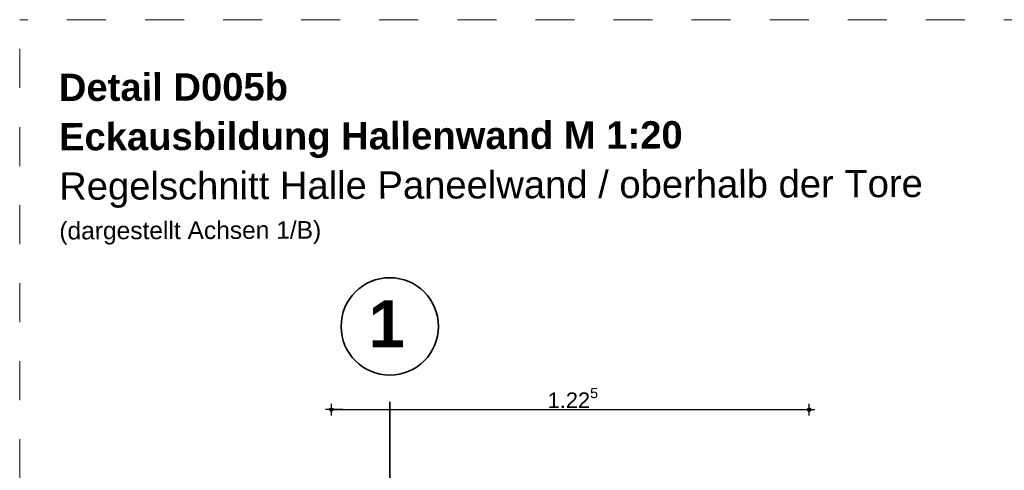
# Model space of a CAD drawing. Header units: metres. Extents: x 1314 to 1415, y -87 to -52.
# Tile 520 of 656: x 1399.8 to 1402.32, y -70.61 to -69.45. Entities that reach past the tile are written whole.
import ezdxf

# ---------------------------------------------------------------- set-up
doc = ezdxf.new("R2010")
doc.units = ezdxf.units.M
doc.header["$PDMODE"] = 65
for name, pattern in [('AUSGEZOGEN', [0]), ('STRICHLINIE_S4', [0.008, 0.006, -0.002]), ('STRICHPUNKT2_S5', [0.5, 0.35, -0.05, 0.05, -0.05])]:
    doc.linetypes.add(name, pattern=pattern)
for name, color, linetype, lineweight in [('XR$9$Achsen', 4, 'AUSGEZOGEN', 13), ('XR$9$Maßlinie 1_50', 7, 'AUSGEZOGEN', 25), ('XR$9$Text 1_50', 3, 'AUSGEZOGEN', 18), ('XR$9$Wand Mauerwerk tr_1', 42, 'AUSGEZOGEN', 18)]:
    doc.layers.add(name, color=color, linetype=linetype, lineweight=lineweight)
doc.styles.add('ARIAL', font='arial.ttf')
doc.dimstyles.new('DIMSTYLE_61', dxfattribs={"dimtxt": 0.04, "dimasz": 0.03, "dimexe": 0, "dimexo": 1e-06, "dimgap": 0.02, "dimtad": 2, "dimdec": 3, "dimrnd": 0.005, "dimzin": 4, "dimdsep": 46, "dimtxsty": 'ARIAL', "dimblk1": 'ALL_ML_KREIS', "dimblk2": 'ALL_ML_KREIS', "dimsah": 1, "dimcen": 0, "dimse1": 1, "dimse2": 1, "dimclrd": 7, "dimclre": 7, "dimclrt": 7, "dimadec": 0, "dimazin": 0, "dimtfac": 1, "dimtdec": 0, "dimtix": 1, "dimtmove": 2, "dimatfit": 3, "dimfxl": 0, "dimtzin": 0, "dimlwd": 0, "dimlwe": 25, "dimarcsym": 0})

# ---------------------------------------------------------------- blocks, each defined once
blk = doc.blocks.new('ALL_ML_KREIS')
at = {"color": 0, "linetype": 'ByBlock', "lineweight": -2}
for p, q in [((-1, 0), (0.5, 0)), ((0, -0.5), (0, 0.5))]:
    blk.add_line(p, q, dxfattribs=at)
blk.add_circle((0, 0), 0.15, dxfattribs=at)
blk = doc.blocks.new('*D639')
at = {"layer": 'DEFPOINTS', "color": 7, "linetype": 'AUSGEZOGEN', "lineweight": 25, "transparency": 33554687}
for p in [(1400.5975, -70.4501), (1400.5975, -70.8274), (1401.8215, -70.8622)]:
    blk.add_point(p, dxfattribs=at)
at = {"layer": 'XR$9$Maßlinie 1_50', "color": 7, "linetype": 'AUSGEZOGEN', "lineweight": -2, "transparency": 33554687}
blk.add_line((1400.5975, -70.4501), (1401.8215, -70.4501), dxfattribs=at)
at = {"layer": 'XR$9$Maßlinie 1_50', "color": 7, "linetype": 'AUSGEZOGEN', "lineweight": 25, "transparency": 33554687, "xscale": 0.03, "yscale": 0.03, "zscale": 0.03, "rotation": 180}
blk.add_blockref('ALL_ML_KREIS', (1400.5975, -70.4501), dxfattribs=at)
at = {"layer": 'XR$9$Maßlinie 1_50', "color": 7, "linetype": 'AUSGEZOGEN', "lineweight": 25, "transparency": 33554687, "xscale": 0.03, "yscale": 0.03, "zscale": 0.03}
blk.add_blockref('ALL_ML_KREIS', (1401.8215, -70.4501), dxfattribs=at)
at = {"layer": 'XR$9$Maßlinie 1_50', "color": 7, "linetype": 'AUSGEZOGEN', "lineweight": 25, "transparency": 33554687, "insert": (1401.2164, -70.4201), "char_height": 0.04, "width": 0.2, "attachment_point": 5, "style": 'ARIAL'}
blk.add_mtext('\\A1;{\\A1;{1.22\\H0.026400;\\S5^ ;}}', dxfattribs=at)

msp = doc.modelspace()

# ---------------------------------------------------------------- linework, layer by layer
at = {"layer": 'XR$9$Achsen', "color": 4, "linetype": 'STRICHPUNKT2_S5', "lineweight": 35, "transparency": 33554687}
msp.add_line((1400.7475, -72.0804), (1400.7475, -70.3615), dxfattribs=at)
at = {"layer": 'XR$9$Achsen', "color": 4, "linetype": 'AUSGEZOGEN', "lineweight": 35, "transparency": 33554687}
msp.add_circle((1400.7475, -70.2368), 0.1247, dxfattribs=at)
at = {"layer": 'XR$9$Wand Mauerwerk tr_1', "color": 7, "linetype": 'STRICHLINIE_S4', "lineweight": 18, "transparency": 33554687}
for p in [(1399.7995, -77.426), (1407.4205, -69.451)]:
    msp.add_line(p, (1399.7995, -69.451), dxfattribs=at)

# ---------------------------------------------------------------- texts
at = {"layer": 'XR$9$Achsen', "color": 4, "linetype": 'AUSGEZOGEN', "lineweight": 35, "transparency": 33554687, "insert": (1400.6928, -70.2902), "char_height": 0.12, "width": 0.148147, "attachment_point": 7, "style": 'ARIAL'}
msp.add_mtext('\\A1;{\\fArial|i0|b1;\\H0.120000;\\W1.000000;\\C4;1}\\P', dxfattribs=at)
at = {"layer": 'XR$9$Text 1_50', "color": 3, "linetype": 'AUSGEZOGEN', "lineweight": 25, "transparency": 33554687, "insert": (1399.8997, -69.5895), "char_height": 0.07, "width": 2.261278, "attachment_point": 1, "rotation": 0.1872, "line_spacing_factor": 1.084337, "style": 'ARIAL'}
msp.add_mtext('\\A1;{\\fArial|i0|b1;\\H0.070000;\\W1.000000;\\C3;Detail D005b}\\P{\\fArial|i0|b1;\\H0.070000;\\W1.000000;\\C3;Eckausbildung Hallenwand M 1:20}\\P{\\fArial|i0|b0;\\H0.070000;\\W1.000000;\\C3;Regelschnitt Halle Paneelwand / oberhalb der Tore}\\P{\\fArial|i0|b0;\\H0.045000;\\W1.000000;\\C3;(dargestellt Achsen 1/B)}\\P', dxfattribs=at)

# ---------------------------------------------------------------- dimensions: what is measured, and where the dimension line sits
at = {"layer": 'XR$9$Maßlinie 1_50', "color": 7, "linetype": 'AUSGEZOGEN', "lineweight": 25, "transparency": 33554687}
dim = msp.add_linear_dim(base=(1401.8215, -70.4501), p1=(1400.5975, -70.8274), p2=(1401.8215, -70.8622), dimstyle='DIMSTYLE_61', override={"dimpost": '<>', "dimclrd": 7, "dimclre": 7, "dimclrt": 7, "dimlwd": 0, "dimlwe": 25}, dxfattribs=at)
dim.commit()
dim.dimension.update_dxf_attribs({"geometry": '*D639', "text_midpoint": (1401.2164, -70.4201), "dimtype": 160})

doc.saveas('drawing.dxf')
